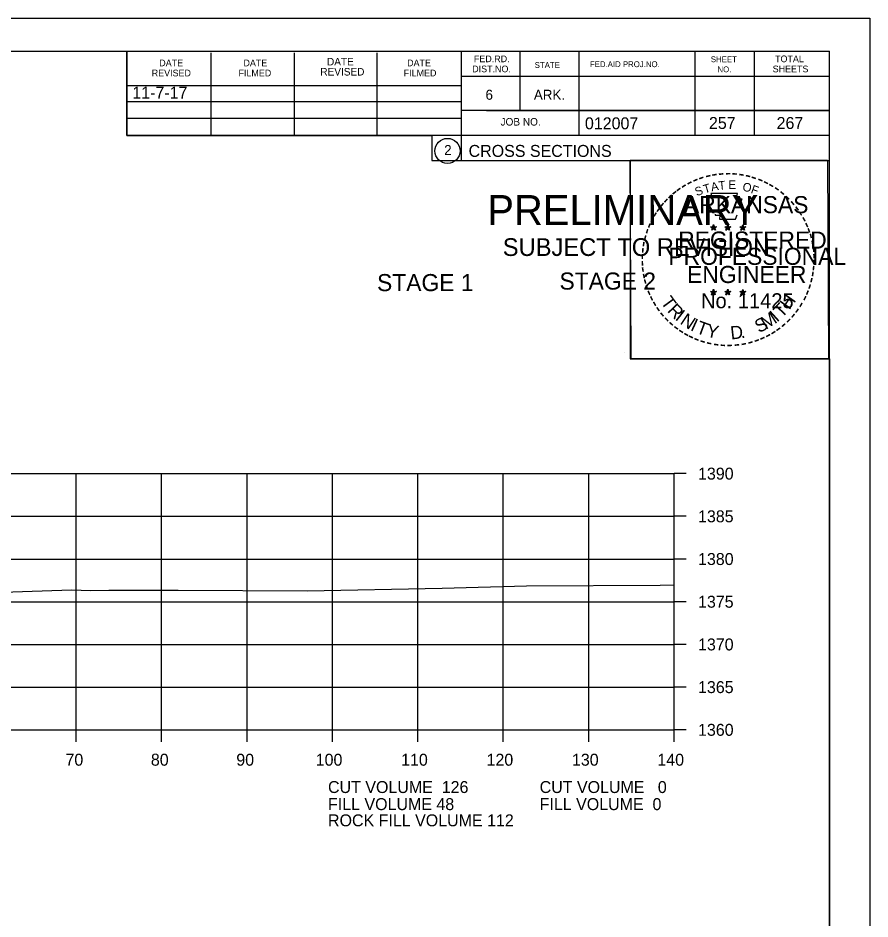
# Model space of a CAD drawing. Extents: x 1374311 to 1383814, y 384102 to 406278.
# Drawn here: x 1382784 to 1382883.8, y 385867.1 to 385972.6 of the extents above; entities that cross this region are included whole.
import ezdxf

# ---------------------------------------------------------------- set-up
doc = ezdxf.new("R2010")
doc.units = 0
for name, color, linetype in [('R_Axis', 7, 'Continuous'), ('R_Axis Annot', 7, 'Continuous'), ('R_Border', 7, 'Continuous'), ('R_Border PE', 7, 'Continuous'), ('R_Border Prem', 7, 'Continuous'), ('R_Exist Surface', 7, 'Continuous'), ('R_Fin Surface', 7, 'Continuous'), ('R_Grid', 7, 'Continuous'), ('R_No Plot', 7, 'Continuous'), ('R_Water', 7, 'Continuous')]:
    doc.layers.add(name, color=color, linetype=linetype)

msp = doc.modelspace()

# ---------------------------------------------------------------- linework, layer by layer
at = {"layer": 'R_Axis'}
for p, q in [((1382860.86, 385889.23), (1382860.86, 385919.23)), ((1382862.26, 385919.23), (1382860.86, 385919.23)), ((1382862.26, 385914.23), (1382860.86, 385914.23)), ((1382862.26, 385909.23), (1382860.86, 385909.23)), ((1382862.26, 385904.23), (1382860.86, 385904.23)), ((1382862.26, 385899.23), (1382860.86, 385899.23)), ((1382862.26, 385894.23), (1382860.86, 385894.23)), ((1382580.86, 385889.23), (1382860.86, 385889.23)), ((1382790.86, 385887.83), (1382790.86, 385889.23)), ((1382800.86, 385887.83), (1382800.86, 385889.23)), ((1382810.86, 385887.83), (1382810.86, 385889.23)), ((1382820.86, 385887.83), (1382820.86, 385889.23)), ((1382830.86, 385887.83), (1382830.86, 385889.23)), ((1382840.86, 385887.83), (1382840.86, 385889.23)), ((1382850.86, 385887.83), (1382850.86, 385889.23)), ((1382860.86, 385887.83), (1382860.86, 385889.23)), ((1382862.26, 385889.23), (1382860.86, 385889.23))]:
    msp.add_line(p, q, dxfattribs=at)
at = {"layer": 'R_Border'}
for p, q in [((1382562.86, 385968.69), (1382879.04, 385968.69)), ((1382796.78, 385958.81), (1382796.78, 385968.69)), ((1382806.64, 385958.81), (1382806.64, 385968.49)), ((1382816.4, 385958.81), (1382816.4, 385968.49)), ((1382826.08, 385958.81), (1382826.08, 385968.49)), ((1382835.94, 385968.69), (1382835.94, 385955.89)), ((1382842.78, 385968.69), (1382842.78, 385961.75)), ((1382849.72, 385968.69), (1382849.72, 385958.81)), ((1382863.3, 385968.69), (1382863.3, 385958.81)), ((1382870.24, 385968.69), (1382870.24, 385958.81)), ((1382879.04, 385763.23), (1382879.04, 385968.69)), ((1382879.04, 385965.75), (1382835.94, 385965.75)), ((1382879.04, 385965.77), (1382879.04, 385965.77)), ((1382796.78, 385964.67), (1382835.94, 385964.67)), ((1382796.78, 385962.81), (1382835.94, 385962.81)), ((1382879.04, 385961.75), (1382835.94, 385961.75)), ((1382838.9, 385961.75), (1382879.04, 385961.75)), ((1382796.78, 385958.81), (1382796.78, 385960.87)), ((1382796.78, 385960.87), (1382835.94, 385960.87)), ((1382879.04, 385958.81), (1382796.78, 385958.81)), ((1382835.94, 385955.89), (1382879.04, 385955.89))]:
    msp.add_line(p, q, dxfattribs=at)
msp.add_circle((1382834.33, 385957.02), 1.47, dxfattribs=at)
at = {"layer": 'R_Border PE'}
for p, q in [((1382865.13, 385948.14), (1382865.47, 385948.03)), ((1382865.13, 385948.14), (1382865.38, 385948.1)), ((1382865.13, 385948.14), (1382865.36, 385948.02)), ((1382865.26, 385947.73), (1382865.47, 385948.03)), ((1382865.26, 385947.73), (1382865.38, 385947.98)), ((1382865.47, 385948.4), (1382865.43, 385948.14)), ((1382865.47, 385948.03), (1382865.47, 385948.4)), ((1382865.47, 385948.4), (1382865.52, 385948.15)), ((1382865.82, 385948.14), (1382865.47, 385948.03)), ((1382865.69, 385947.73), (1382865.47, 385948.03)), ((1382865.82, 385948.14), (1382865.54, 385948.09)), ((1382865.69, 385947.73), (1382865.55, 385948.02)), ((1382865.82, 385948.14), (1382865.62, 385948.04)), ((1382866.8, 385948.14), (1382867.14, 385948.03)), ((1382866.8, 385948.14), (1382867.05, 385948.1)), ((1382866.8, 385948.14), (1382867.03, 385948.02)), ((1382866.93, 385947.73), (1382867.14, 385948.03)), ((1382866.93, 385947.73), (1382867.05, 385947.98)), ((1382867.14, 385948.4), (1382867.1, 385948.14)), ((1382867.14, 385948.03), (1382867.14, 385948.4)), ((1382867.14, 385948.4), (1382867.19, 385948.15)), ((1382867.49, 385948.14), (1382867.14, 385948.03)), ((1382867.36, 385947.73), (1382867.14, 385948.03)), ((1382867.49, 385948.14), (1382867.21, 385948.09)), ((1382867.36, 385947.73), (1382867.22, 385948.02)), ((1382867.49, 385948.14), (1382867.29, 385948.04)), ((1382868.56, 385948.13), (1382868.91, 385948.02)), ((1382868.56, 385948.13), (1382868.81, 385948.08)), ((1382868.56, 385948.13), (1382868.8, 385948.01)), ((1382868.69, 385947.72), (1382868.91, 385948.02)), ((1382868.69, 385947.72), (1382868.82, 385947.97)), ((1382868.91, 385948.38), (1382868.87, 385948.13)), ((1382868.91, 385948.02), (1382868.91, 385948.38)), ((1382868.91, 385948.38), (1382868.96, 385948.13)), ((1382869.26, 385948.13), (1382868.91, 385948.02)), ((1382869.12, 385947.72), (1382868.91, 385948.02)), ((1382869.26, 385948.13), (1382868.97, 385948.08)), ((1382869.12, 385947.72), (1382868.98, 385948.01)), ((1382869.26, 385948.13), (1382869.05, 385948.03)), ((1382865.26, 385947.73), (1382865.47, 385947.95)), ((1382865.69, 385947.73), (1382865.47, 385947.95)), ((1382866.93, 385947.73), (1382867.14, 385947.95)), ((1382867.36, 385947.73), (1382867.14, 385947.95)), ((1382868.69, 385947.72), (1382868.91, 385947.94)), ((1382869.12, 385947.72), (1382868.91, 385947.94)), ((1382865.47, 385940.82), (1382865.43, 385940.57)), ((1382865.47, 385940.46), (1382865.47, 385940.82)), ((1382865.47, 385940.82), (1382865.52, 385940.57)), ((1382867.14, 385940.82), (1382867.1, 385940.57)), ((1382867.14, 385940.46), (1382867.14, 385940.82)), ((1382867.14, 385940.82), (1382867.19, 385940.57)), ((1382868.91, 385940.81), (1382868.87, 385940.56)), ((1382868.91, 385940.45), (1382868.91, 385940.81)), ((1382868.91, 385940.81), (1382868.96, 385940.56)), ((1382865.12, 385940.57), (1382865.47, 385940.46)), ((1382865.12, 385940.57), (1382865.37, 385940.52)), ((1382865.12, 385940.57), (1382865.36, 385940.45)), ((1382865.25, 385940.16), (1382865.47, 385940.46)), ((1382865.25, 385940.16), (1382865.38, 385940.4)), ((1382865.25, 385940.16), (1382865.47, 385940.38)), ((1382865.82, 385940.57), (1382865.47, 385940.46)), ((1382865.68, 385940.16), (1382865.47, 385940.46)), ((1382865.68, 385940.16), (1382865.47, 385940.37)), ((1382865.82, 385940.57), (1382865.53, 385940.52)), ((1382865.68, 385940.16), (1382865.55, 385940.45)), ((1382865.82, 385940.57), (1382865.61, 385940.47)), ((1382866.79, 385940.57), (1382867.14, 385940.46)), ((1382866.79, 385940.57), (1382867.04, 385940.52)), ((1382866.79, 385940.57), (1382867.03, 385940.45)), ((1382866.92, 385940.16), (1382867.14, 385940.46)), ((1382866.92, 385940.16), (1382867.05, 385940.4)), ((1382866.92, 385940.16), (1382867.14, 385940.38)), ((1382867.49, 385940.57), (1382867.14, 385940.46)), ((1382867.35, 385940.16), (1382867.14, 385940.46)), ((1382867.35, 385940.16), (1382867.14, 385940.37)), ((1382867.49, 385940.57), (1382867.2, 385940.52)), ((1382867.35, 385940.16), (1382867.22, 385940.45)), ((1382867.49, 385940.57), (1382867.28, 385940.47)), ((1382868.56, 385940.56), (1382868.91, 385940.45)), ((1382868.56, 385940.56), (1382868.81, 385940.51)), ((1382868.56, 385940.56), (1382868.79, 385940.44)), ((1382868.69, 385940.15), (1382868.91, 385940.45)), ((1382868.69, 385940.15), (1382868.82, 385940.39)), ((1382868.69, 385940.15), (1382868.9, 385940.37)), ((1382869.12, 385940.15), (1382868.9, 385940.36)), ((1382869.25, 385940.56), (1382868.91, 385940.45)), ((1382869.12, 385940.15), (1382868.91, 385940.45)), ((1382869.25, 385940.56), (1382868.97, 385940.51)), ((1382869.12, 385940.15), (1382868.98, 385940.44)), ((1382869.25, 385940.56), (1382869.05, 385940.46))]:
    msp.add_line(p, q, dxfattribs=at)
for points in [[(1382865.17, 385952.02), (1382865.44, 385951.19)], [(1382868.68, 385951.1), (1382868.82, 385951.38), (1382868.13, 385951.36), (1382868.28, 385952.02), (1382865.17, 385952.02)], [(1382865.66, 385949.6), (1382865.66, 385949.51), (1382866.22, 385949.49), (1382866.17, 385949.02), (1382868.04, 385949.02), (1382868.24, 385949.55)], [(1382865.47, 385948.4), (1382865.69, 385947.73), (1382865.13, 385948.14), (1382865.82, 385948.14), (1382865.26, 385947.73), (1382865.47, 385948.4)], [(1382867.14, 385948.4), (1382867.36, 385947.73), (1382866.8, 385948.14), (1382867.49, 385948.14), (1382866.93, 385947.73), (1382867.14, 385948.4)], [(1382868.91, 385948.38), (1382869.12, 385947.72), (1382868.56, 385948.13), (1382869.26, 385948.13), (1382868.69, 385947.72), (1382868.91, 385948.38)], [(1382865.47, 385940.82), (1382865.68, 385940.16), (1382865.12, 385940.57), (1382865.82, 385940.57), (1382865.25, 385940.16), (1382865.47, 385940.82)], [(1382867.14, 385940.82), (1382867.35, 385940.16), (1382866.79, 385940.57), (1382867.49, 385940.57), (1382866.92, 385940.16), (1382867.14, 385940.82)], [(1382868.91, 385940.81), (1382869.12, 385940.15), (1382868.56, 385940.56), (1382869.25, 385940.56), (1382868.69, 385940.15), (1382868.91, 385940.81)]]:
    msp.add_lwpolyline(points, dxfattribs=at)
for centre, radius in [((1382865.47, 385948.03), 0.172), ((1382865.47, 385948.03), 0.145), ((1382865.47, 385948.03), 0.116), ((1382865.47, 385948.03), 0.0991), ((1382865.47, 385948.03), 0.0747), ((1382865.47, 385948.03), 0.0495), ((1382865.47, 385948.03), 0.0296), ((1382867.14, 385948.03), 0.172), ((1382867.14, 385948.03), 0.145), ((1382867.14, 385948.03), 0.116), ((1382867.14, 385948.03), 0.0991), ((1382867.14, 385948.03), 0.0747), ((1382867.14, 385948.03), 0.0495), ((1382867.14, 385948.03), 0.0296), ((1382868.91, 385948.02), 0.172), ((1382868.91, 385948.02), 0.145), ((1382868.91, 385948.02), 0.116), ((1382868.91, 385948.02), 0.0991), ((1382868.91, 385948.02), 0.0747), ((1382868.91, 385948.02), 0.0495), ((1382868.91, 385948.02), 0.0296), ((1382865.47, 385940.46), 0.172), ((1382865.47, 385940.46), 0.145), ((1382865.47, 385940.46), 0.116), ((1382867.14, 385940.46), 0.172), ((1382867.14, 385940.46), 0.145), ((1382867.14, 385940.46), 0.116), ((1382868.91, 385940.45), 0.172), ((1382868.91, 385940.45), 0.145), ((1382865.47, 385940.46), 0.0991), ((1382865.47, 385940.46), 0.0747), ((1382865.47, 385940.46), 0.0495), ((1382865.47, 385940.46), 0.0296), ((1382867.14, 385940.46), 0.0991), ((1382867.14, 385940.46), 0.0747), ((1382867.14, 385940.46), 0.0495), ((1382867.14, 385940.46), 0.0296), ((1382868.91, 385940.45), 0.116), ((1382868.91, 385940.45), 0.0991), ((1382868.91, 385940.45), 0.0747), ((1382868.91, 385940.45), 0.0495), ((1382868.91, 385940.45), 0.0296)]:
    msp.add_circle(centre, radius, dxfattribs=at)
at = {"layer": 'R_Exist Surface'}
msp.add_lwpolyline([(1382683.51, 385904.13), (1382688.85, 385904.12), (1382696.51, 385904.17), (1382703.41, 385904.28), (1382739.47, 385904.81), (1382744.18, 385905.02), (1382750.66, 385904.99), (1382755.21, 385904.97), (1382761.27, 385904.88), (1382765.27, 385904.94), (1382767.23, 385904.94), (1382778.78, 385905.22), (1382790.3, 385905.63), (1382792.58, 385905.55), (1382794.69, 385905.59), (1382802.8, 385905.59), (1382817.89, 385905.49), (1382833.71, 385905.81), (1382843.56, 385906.09), (1382859.23, 385906.17), (1382860.86, 385906.2)], dxfattribs=at)
at = {"layer": 'R_Grid'}
for p, q in [((1382580.86, 385919.23), (1382860.86, 385919.23)), ((1382790.86, 385889.23), (1382790.86, 385919.23)), ((1382800.86, 385889.23), (1382800.86, 385919.23)), ((1382810.86, 385889.23), (1382810.86, 385919.23)), ((1382820.86, 385889.23), (1382820.86, 385919.23)), ((1382830.86, 385889.23), (1382830.86, 385919.23)), ((1382840.86, 385889.23), (1382840.86, 385919.23)), ((1382850.86, 385889.23), (1382850.86, 385919.23)), ((1382860.86, 385889.23), (1382860.86, 385919.23)), ((1382580.86, 385914.23), (1382860.86, 385914.23)), ((1382580.86, 385909.23), (1382860.86, 385909.23)), ((1382580.86, 385904.23), (1382860.86, 385904.23)), ((1382580.86, 385899.23), (1382860.86, 385899.23)), ((1382580.86, 385894.23), (1382860.86, 385894.23)), ((1382580.86, 385889.23), (1382860.86, 385889.23))]:
    msp.add_line(p, q, dxfattribs=at)
at = {"layer": 'R_No Plot'}
for p, q in [((1382550.46, 385972.58), (1382883.79, 385972.58)), ((1382855.08, 385933.43), (1382855.08, 385933.43))]:
    msp.add_line(p, q, dxfattribs=at)
for points in [[(1382550.45, 385972.58), (1382883.79, 385972.58), (1382883.79, 385759.24), (1382550.45, 385759.24)], [(1382796.78, 385968.69), (1382796.78, 385958.81), (1382832.51, 385958.81), (1382832.51, 385955.89), (1382855.71, 385955.89), (1382855.71, 385932.67), (1382879.04, 385932.67), (1382879.04, 385763.23), (1382562.86, 385763.23), (1382562.86, 385968.69)], [(1382855.71, 385955.92), (1382878.81, 385955.92), (1382878.93, 385932.67), (1382855.83, 385932.67)]]:
    msp.add_lwpolyline(points, close=True, dxfattribs=at)

# ---------------------------------------------------------------- texts
at = {"layer": 'R_Axis Annot'}
for s, p in [('1390', (1382863.66, 385918.53)), ('1385', (1382863.66, 385913.53)), ('1380', (1382863.66, 385908.53)), ('1375', (1382863.66, 385903.53)), ('1370', (1382863.66, 385898.53)), ('1365', (1382863.66, 385893.53)), ('1360', (1382863.66, 385888.53)), ('70', (1382789.6, 385885.03)), ('80', (1382799.6, 385885.03)), ('90', (1382809.6, 385885.03)), ('100', (1382818.9, 385885.03)), ('110', (1382828.9, 385885.03)), ('120', (1382838.9, 385885.03)), ('130', (1382848.9, 385885.03)), ('140', (1382858.9, 385885.03)), ('CUT VOLUME  126', (1382820.34, 385881.83)), ('CUT VOLUME   0', (1382845.12, 385881.83)), ('FILL VOLUME 48', (1382820.34, 385879.83)), ('FILL VOLUME  0', (1382845.12, 385879.83)), ('ROCK FILL VOLUME 112', (1382820.34, 385877.93))]:
    msp.add_text(s, height=1.4, dxfattribs=at).set_placement(p)
at = {"layer": 'R_Border'}
for s, height, p in [('FED.RD.', 0.782, (1382837.42, 385967.41)), ('SHEET', 0.684, (1382865.16, 385967.41)), ('TOTAL', 0.782, (1382872.68, 385967.41)), ('DATE', 0.782, (1382800.58, 385966.93)), ('DATE', 0.782, (1382810.44, 385966.93)), ('DATE', 0.879, (1382820.22, 385967.03)), ('DATE', 0.782, (1382829.6, 385966.93)), ('DIST.NO.', 0.782, (1382837.22, 385966.23)), ('STATE', 0.684, (1382844.54, 385966.73)), ('FED.AID PROJ.NO.', 0.684, (1382851, 385966.83)), ('SHEETS', 0.782, (1382872.4, 385966.23)), ('REVISED', 0.782, (1382799.7, 385965.75)), ('FILMED', 0.782, (1382809.86, 385965.75)), ('REVISED', 0.879, (1382819.44, 385965.85)), ('FILMED', 0.782, (1382829.2, 385965.75)), ('NO.', 0.684, (1382865.94, 385966.23)), ('6', 1.17, (1382838.78, 385963.01)), ('ARK.', 1.172, (1382844.44, 385963.01)), ('JOB NO.', 0.879, (1382840.54, 385959.99)), ('012007', 1.4, (1382850.42, 385959.55)), ('2', 1.17, (1382833.94, 385956.54)), ('CROSS SECTIONS', 1.4, (1382836.8, 385956.32))]:
    msp.add_text(s, height=height, rotation=360, dxfattribs=at).set_placement(p)
at = {"layer": 'R_Border PE'}
for s, height, rotation, p in [('-', 1.6, 10.2193, (1382865.34, 385953.55)), ('-', 1.6, 5.8968, (1382866.07, 385953.66)), ('-', 1.6, 0.1862, (1382866.84, 385953.73)), ('-', 1.6, 357.743, (1382867.57, 385953.72)), ('-', 1.6, 352.1617, (1382868.31, 385953.66)), ('-', 1.6, 28.7918, (1382862.65, 385952.56)), ('-', 1.6, 24.3072, (1382863.28, 385952.88)), ('-', 1.6, 19.1761, (1382863.91, 385953.15)), ('-', 1.6, 13.6301, (1382864.66, 385953.39)), ('A', 1, 11.2132, (1382865.26, 385952.28)), ('T', 1, 6.0228, (1382866.11, 385952.45)), ('E', 1, 0.8323, (1382867.22, 385952.56)), ('O', 1, 350.4515, (1382868.82, 385952.35)), ('-', 1.6, 347.2049, (1382869.03, 385953.55)), ('-', 1.6, 342.3362, (1382869.66, 385953.39)), ('-', 1.6, 337.8551, (1382870.4, 385953.17)), ('-', 1.6, 334.1211, (1382871.03, 385952.9)), ('-', 1.6, 38.9507, (1382861, 385951.42)), ('-', 1.6, 36.2317, (1382861.47, 385951.8)), ('-', 1.6, 34.0636, (1382862.05, 385952.19)), ('S', 1, 21.594, (1382863.52, 385951.7)), ('T', 1, 16.4036, (1382864.44, 385952.03)), ('F', 1, 340.0707, (1382869.77, 385952.12)), ('-', 1.6, 329.6409, (1382871.61, 385952.62)), ('-', 1.6, 325.8627, (1382872.25, 385952.26)), ('-', 1.6, 320.5297, (1382872.86, 385951.83)), ('-', 1.6, 48.423, (1382860.12, 385950.52)), ('-', 1.6, 42.9622, (1382860.56, 385951)), ('ARKANSAS', 2, 360, (1382862.02, 385949.73)), ('-', 1.6, 315.5786, (1382873.46, 385951.34)), ('-', 1.6, 309.8797, (1382874.03, 385950.79)), ('-', 1.6, 54.2325, (1382859.3, 385949.47)), ('-', 1.6, 50.6142, (1382859.71, 385950.04)), ('-', 1.6, 306.6522, (1382874.56, 385950.19)), ('-', 1.6, 62.8713, (1382858.66, 385948.33)), ('-', 1.6, 58.0706, (1382858.97, 385948.94)), ('-', 1.4, 303.6753, (1382875.04, 385949.62)), ('-', 1.6, 299.6684, (1382875.36, 385949.01)), ('-', 1.6, 67.7743, (1382858.4, 385947.72)), ('DWB', 0.01, 360, (1382865.46, 385948.03)), ('DWB', 0.01, 360, (1382867.13, 385948.03)), ('DWB', 0.01, 360, (1382868.9, 385948.01)), ('-', 1.6, 294.6628, (1382875.68, 385948.4)), ('-', 1.6, 290.5728, (1382875.94, 385947.83)), ('-', 1.6, 75.461, (1382857.99, 385946.37)), ('-', 1.6, 72.3945, (1382858.18, 385947.09)), ('REGISTERED', 2, 360, (1382861.34, 385945.58)), ('-', 1.6, 285.1233, (1382876.18, 385947.25)), ('-', 1.6, 81.2013, (1382857.85, 385945.66)), ('-', 1.6, 280.5493, (1382876.38, 385946.5)), ('-', 1.6, 89.0622, (1382857.75, 385944.27)), ('-', 1.6, 85.1863, (1382857.78, 385944.97)), ('PROFESSIONAL', 2, 360, (1382860.19, 385943.68)), ('-', 1.6, 276.5962, (1382876.54, 385945.74)), ('-', 1.6, 274.3301, (1382876.6, 385945.01)), ('-', 1.6, 94.1959, (1382857.79, 385943.54)), ('-', 1.6, 269.9407, (1382876.63, 385944.38)), ('-', 1.6, 98.9479, (1382857.86, 385942.88)), ('ENGINEER', 2, 360, (1382862.38, 385941.55)), ('-', 1.6, 260.9953, (1382876.54, 385943.06)), ('-', 1.6, 263.5172, (1382876.61, 385943.72)), ('-', 1.6, 101.7149, (1382858, 385942.14)), ('-', 1.6, 105.4578, (1382858.16, 385941.55)), ('-', 1.6, 255.7626, (1382876.43, 385942.38)), ('-', 1.6, 109.0874, (1382858.37, 385940.92)), ('-', 1.6, 114.0643, (1382858.63, 385940.32)), ('-', 1.6, 247.8887, (1382876.03, 385940.99)), ('-', 1.6, 252.8681, (1382876.25, 385941.66)), ('-', 1.6, 115.7289, (1382858.93, 385939.7)), ('T', 1.54, 306.0406, (1382859.23, 385939.3)), ('No. 11425', 1.757, 360, (1382864.01, 385938.6)), ('DWB', 0.01, 360, (1382865.46, 385940.45)), ('DWB', 0.01, 360, (1382867.13, 385940.45)), ('DWB', 0.01, 360, (1382868.89, 385940.44)), ('H', 1.54, 54.6088, (1382874.35, 385938.33)), ('-', 1.6, 244.6197, (1382875.77, 385940.36)), ('-', 1.6, 120.4471, (1382859.29, 385939.12)), ('-', 1.6, 125.8934, (1382859.69, 385938.56)), ('R', 1.54, 314.005, (1382859.99, 385938.25)), ('T', 1.54, 46.6444, (1382873.46, 385937.39)), ('-', 1.6, 233.8452, (1382874.97, 385938.96)), ('-', 1.6, 239.0712, (1382875.37, 385939.61)), ('-', 1.6, 130.7181, (1382860.15, 385938)), ('-', 1.6, 134.2238, (1382860.67, 385937.46)), ('I', 1.54, 321.9694, (1382860.89, 385937.32)), ('N', 1.54, 326.5002, (1382861.46, 385936.84)), ('S', 1.54, 26.9312, (1382870.78, 385935.66)), ('M', 1.54, 32.6563, (1382871.61, 385936.06)), ('I', 1.54, 42.1136, (1382872.9, 385936.91)), ('-', 1.6, 231.2538, (1382874.54, 385938.39)), ('-', 1.6, 138.9338, (1382861.2, 385937)), ('-', 1.6, 144.6463, (1382861.75, 385936.59)), ('I', 1.54, 335.3603, (1382862.67, 385936.06)), ('T', 1.54, 339.8912, (1382863.33, 385935.73)), ('Y', 1.54, 347.8556, (1382864.55, 385935.29)), ('D', 1.54, 6.3969, (1382867.53, 385934.93)), ('-', 1.6, 215.7363, (1382872.99, 385936.85)), ('-', 1.6, 221.0851, (1382873.54, 385937.32)), ('-', 1.6, 225.7653, (1382874.06, 385937.83)), ('-', 1.6, 148.0898, (1382862.31, 385936.22)), ('-', 1.6, 151.5704, (1382862.89, 385935.89)), ('-', 1.6, 154.6002, (1382863.41, 385935.65)), ('.', 1.54, 13.7642, (1382868.72, 385935.05)), ('-', 1.6, 207.3568, (1382871.9, 385936.11)), ('-', 1.6, 212.2491, (1382872.46, 385936.46)), ('-', 1.6, 158.5612, (1382864.04, 385935.39)), ('-', 1.6, 162.7983, (1382864.72, 385935.18)), ('-', 1.6, 167.5555, (1382865.44, 385935.02)), ('-', 1.6, 173.1155, (1382866.21, 385934.91)), ('-', 1.6, 176.5183, (1382866.96, 385934.85)), ('-', 1.6, 181.5918, (1382867.7, 385934.87)), ('-', 1.6, 185.8167, (1382868.51, 385934.95)), ('-', 1.6, 191.2858, (1382869.25, 385935.08)), ('-', 1.6, 195.4743, (1382869.98, 385935.28)), ('-', 1.6, 200.7184, (1382870.65, 385935.52)), ('-', 1.6, 204.2516, (1382871.27, 385935.79))]:
    msp.add_text(s, height=height, rotation=rotation, dxfattribs=at).set_placement(p)
at = {"layer": 'R_Border Prem'}
for s, height, p in [('PRELIMINARY', 3.5, (1382838.99, 385948.35)), ('DWB', 0.01, (1382839.74, 385950.2)), ('SUBJECT TO REVISION', 2.0751, (1382840.8, 385944.72))]:
    msp.add_text(s, height=height, rotation=360, dxfattribs=at).set_placement(p)
at = {"layer": 'R_Fin Surface'}
msp.add_text('11-7-17', height=1.4, dxfattribs=at).set_placement((1382797.43, 385963.15))
at = {"layer": 'R_Water'}
for s, p in [('257', (1382864.94, 385959.59)), ('267', (1382872.86, 385959.59))]:
    msp.add_text(s, height=1.4, rotation=360, dxfattribs=at).set_placement(p)
for s, p in [('STAGE 2', (1382847.44, 385940.78)), ('STAGE 1', (1382826.08, 385940.6))]:
    msp.add_text(s, height=2, dxfattribs=at).set_placement(p)

doc.saveas('drawing.dxf')
